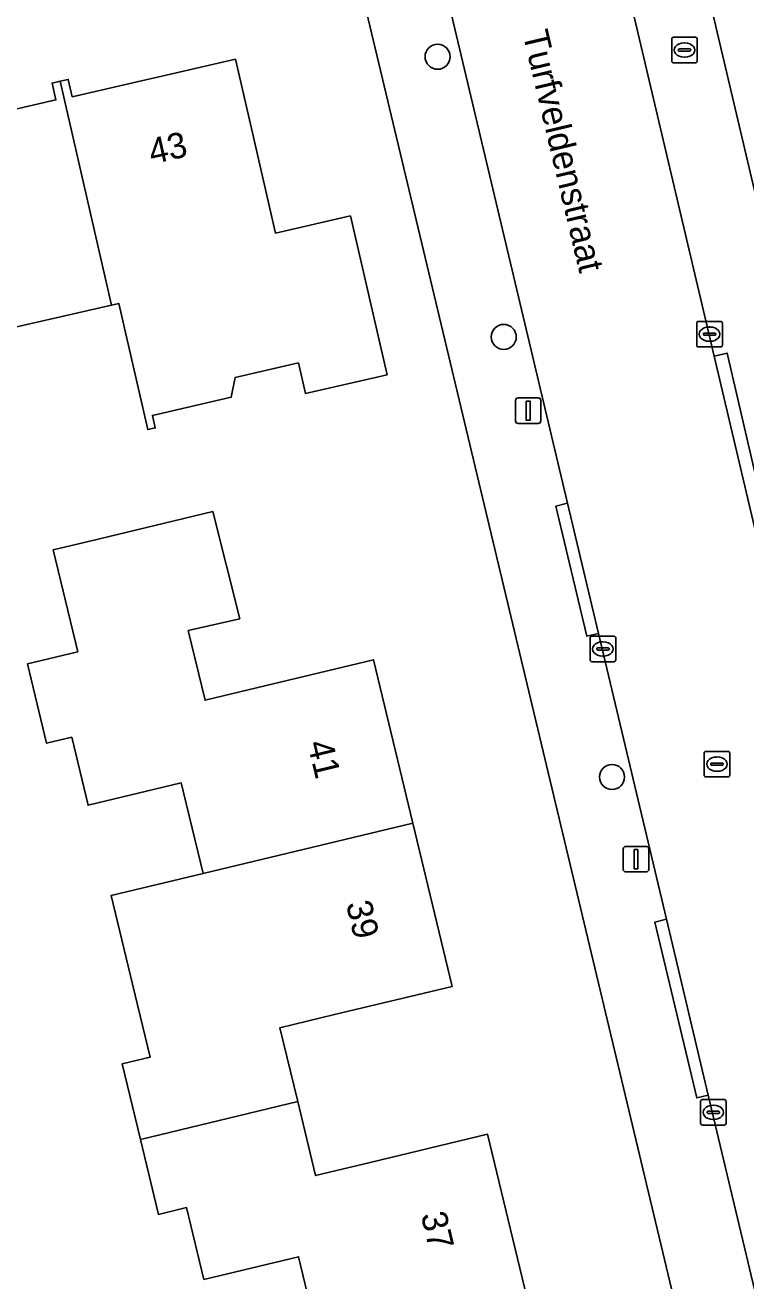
# Model space of a CAD drawing. Extents: x 162026 to 163502, y 387295 to 388169.
# Drawn here: x 163091.75 to 163119.9, y 387654.99 to 387704.08 of the extents above; entities that cross this region are included whole.
import ezdxf

# ---------------------------------------------------------------- set-up
doc = ezdxf.new("R2010")
doc.units = 0
for name, color, linetype in [('IMGEO_Boom', 7, 'Continuous'), ('IMGEO_Brandkraan', 7, 'Continuous'), ('IMGEO_Erf', 7, 'Continuous'), ('IMGEO_Kolk', 7, 'Continuous'), ('IMGEO_Lichtmast', 7, 'Continuous'), ('IMGEO_Openbare_ruimte_label', 7, 'Continuous'), ('IMGEO_Pand', 7, 'Continuous'), ('IMGEO_Pand_nummerreeks', 7, 'Continuous'), ('IMGEO_Rijbaan_lokaal_open', 7, 'Continuous'), ('IMGEO_Rioolput', 7, 'Continuous'), ('IMGEO_Voetpad_open', 7, 'Continuous')]:
    doc.layers.add(name, color=color, linetype=linetype)

msp = doc.modelspace()

# ---------------------------------------------------------------- linework, layer by layer
at = {"layer": 'IMGEO_Boom'}
for centre in [(163107.858, 387702.839), (163110.444, 387691.89), (163114.672, 387674.689)]:
    msp.add_circle(centre, 0.489, dxfattribs=at)
at = {"layer": 'IMGEO_Brandkraan'}
for p, q in [((163117.077, 387703.601), (163117.929, 387703.601)), ((163117.002, 387702.675), (163117.002, 387703.527)), ((163117.261, 387703.095), (163117.261, 387703.107)), ((163117.699, 387703.058), (163117.301, 387703.058)), ((163117.304, 387703.144), (163117.702, 387703.144)), ((163117.49, 387703.381), (163117.515, 387703.381)), ((163117.745, 387703.107), (163117.745, 387703.095)), ((163118.003, 387703.527), (163118.003, 387702.675)), ((163117.929, 387702.601), (163117.077, 387702.601)), ((163117.513, 387702.821), (163117.488, 387702.821))]:
    msp.add_line(p, q, dxfattribs=at)
for points in [[(163117.077, 387703.601), (163117.929, 387703.601)], [(163117.002, 387702.675), (163117.002, 387703.527)], [(163118.003, 387703.527), (163118.003, 387702.675)], [(163117.929, 387702.601), (163117.077, 387702.601)]]:
    msp.add_lwpolyline(points, dxfattribs=at)
for centre, radius, start, end in [((163117.079, 387703.525), 0.0765, 91.552, 178.448), ((163117.079, 387703.525), 0.0765, 91.552, 178.448), ((163117.927, 387703.525), 0.0765, 1.552, 88.448), ((163117.927, 387703.525), 0.0765, 1.552, 88.448), ((163117.301, 387703.104), 0.0403, 85.8775, 175.7526), ((163117.298, 387703.094), 0.0366, 178.938, 274.7102), ((163117.702, 387703.101), 0.043, 264.8664, 352.4533), ((163117.706, 387703.106), 0.0386, 1.7309, 96.639), ((163117.079, 387702.677), 0.0765, 181.552, 268.448), ((163117.079, 387702.677), 0.0765, 181.552, 268.448), ((163117.927, 387702.677), 0.0765, 271.552, 358.448), ((163117.927, 387702.677), 0.0765, 271.552, 358.448)]:
    msp.add_arc(centre, radius, start, end, dxfattribs=at)
for centre, major_axis, ratio, start_param, end_param in [((163117.489, 387703.101), (-0.387, 0.002), 0.722429, 4.712389, 7.853982), ((163117.514, 387703.101), (-0.39, 0.002), 0.717154, 1.570796, 4.712389)]:
    msp.add_ellipse(centre, major_axis=major_axis, ratio=ratio, start_param=start_param, end_param=end_param, dxfattribs=at)
at = {"layer": 'IMGEO_Erf'}
for points in [[(163161.831, 387763.991), (163116.279, 387753.187), (163117.024, 387750), (163123.323, 387723.073), (163114.741, 387720.947), (163132.768, 387644.387)], [(163119.445, 387644.426), (163105.006, 387704.916)], [(163087.32, 387699.859), (163092.949, 387701.152), (163092.798, 387701.81), (163093.115, 387701.882), (163093.432, 387701.955), (163093.589, 387701.274), (163099.971, 387702.74), (163100.591, 387700.041), (163101.532, 387695.947), (163104.456, 387696.619), (163105.884, 387690.412), (163102.698, 387689.68), (163102.425, 387690.87), (163099.951, 387690.303), (163099.8, 387689.529), (163096.72, 387688.821), (163096.831, 387688.333), (163096.538, 387688.265), (163095.405, 387693.199), (163095.126, 387693.135), (163089.18, 387691.769)], [(163103.275, 387652.418), (163102.428, 387655.941), (163098.729, 387655.052), (163098.054, 387657.859), (163096.957, 387657.595), (163096.254, 387660.522), (163095.543, 387663.479), (163096.633, 387663.741), (163095.948, 387666.591), (163095.115, 387670.059), (163098.697, 387670.92), (163097.846, 387674.46), (163094.208, 387673.586), (163093.57, 387676.242), (163092.583, 387676.005), (163091.837, 387679.11), (163093.803, 387679.583), (163092.846, 387683.564), (163094.222, 387683.895), (163099.083, 387685.063), (163100.134, 387680.874), (163098.122, 387680.409), (163098.776, 387677.691), (163100.787, 387678.175), (163105.354, 387679.273), (163106.889, 387672.89), (163108.423, 387666.507), (163103.83, 387665.403), (163101.7, 387664.891), (163102.395, 387662), (163103.09, 387659.112), (163105.219, 387659.624), (163109.814, 387660.728), (163111.346, 387654.358)]]:
    msp.add_lwpolyline(points, dxfattribs=at)
at = {"layer": 'IMGEO_Kolk'}
for p, q in [((163117.98, 387691.571), (163117.98, 387692.423)), ((163118.055, 387692.497), (163118.907, 387692.497)), ((163118.468, 387692.277), (163118.493, 387692.277)), ((163118.981, 387692.423), (163118.981, 387691.571)), ((163118.239, 387691.991), (163118.239, 387692.003)), ((163118.677, 387691.954), (163118.279, 387691.954)), ((163118.282, 387692.04), (163118.68, 387692.04)), ((163118.723, 387692.003), (163118.723, 387691.991)), ((163118.907, 387691.497), (163118.055, 387691.497)), ((163118.491, 387691.717), (163118.466, 387691.717)), ((163113.815, 387679.269), (163113.815, 387680.121)), ((163113.89, 387680.195), (163114.742, 387680.195)), ((163114.303, 387679.975), (163114.328, 387679.975)), ((163114.816, 387680.121), (163114.816, 387679.269)), ((163114.074, 387679.689), (163114.074, 387679.701)), ((163114.512, 387679.652), (163114.114, 387679.652)), ((163114.117, 387679.738), (163114.515, 387679.738)), ((163114.558, 387679.701), (163114.558, 387679.689)), ((163114.742, 387679.195), (163113.89, 387679.195)), ((163114.326, 387679.415), (163114.301, 387679.415)), ((163118.128, 387661.157), (163118.128, 387662.009)), ((163118.203, 387662.083), (163119.055, 387662.083)), ((163118.616, 387661.863), (163118.641, 387661.863)), ((163119.129, 387662.009), (163119.129, 387661.157)), ((163118.387, 387661.577), (163118.387, 387661.589)), ((163118.825, 387661.54), (163118.427, 387661.54)), ((163118.43, 387661.626), (163118.828, 387661.626)), ((163118.871, 387661.589), (163118.871, 387661.577)), ((163119.055, 387661.083), (163118.203, 387661.083)), ((163118.639, 387661.303), (163118.614, 387661.303))]:
    msp.add_line(p, q, dxfattribs=at)
for points in [[(163117.98, 387691.571), (163117.98, 387692.423)], [(163118.055, 387692.497), (163118.907, 387692.497)], [(163118.981, 387692.423), (163118.981, 387691.571)], [(163118.907, 387691.497), (163118.055, 387691.497)], [(163113.815, 387679.269), (163113.815, 387680.121)], [(163113.89, 387680.195), (163114.742, 387680.195)], [(163114.816, 387680.121), (163114.816, 387679.269)], [(163114.742, 387679.195), (163113.89, 387679.195)], [(163118.128, 387661.157), (163118.128, 387662.009)], [(163118.203, 387662.083), (163119.055, 387662.083)], [(163119.129, 387662.009), (163119.129, 387661.157)], [(163119.055, 387661.083), (163118.203, 387661.083)]]:
    msp.add_lwpolyline(points, dxfattribs=at)
for centre, radius, start, end in [((163118.057, 387692.421), 0.0765, 91.552, 178.448), ((163118.057, 387692.421), 0.0765, 91.552, 178.448), ((163118.905, 387692.421), 0.0765, 1.552, 88.448), ((163118.905, 387692.421), 0.0765, 1.552, 88.448), ((163118.279, 387692), 0.0403, 85.8775, 175.7526), ((163118.276, 387691.99), 0.0366, 178.938, 274.7102), ((163118.68, 387691.997), 0.043, 264.8664, 352.4533), ((163118.684, 387692.002), 0.0386, 1.7309, 96.639), ((163118.057, 387691.573), 0.0765, 181.552, 268.448), ((163118.057, 387691.573), 0.0765, 181.552, 268.448), ((163118.905, 387691.573), 0.0765, 271.552, 358.448), ((163118.905, 387691.573), 0.0765, 271.552, 358.448), ((163113.892, 387680.119), 0.0765, 91.552, 178.448), ((163113.892, 387680.119), 0.0765, 91.552, 178.448), ((163114.74, 387680.119), 0.0765, 1.552, 88.448), ((163114.74, 387680.119), 0.0765, 1.552, 88.448), ((163114.114, 387679.698), 0.0403, 85.8775, 175.7526), ((163114.111, 387679.688), 0.0366, 178.938, 274.7102), ((163114.515, 387679.695), 0.043, 264.8664, 352.4533), ((163114.519, 387679.7), 0.0386, 1.7309, 96.639), ((163113.892, 387679.271), 0.0765, 181.552, 268.448), ((163113.892, 387679.271), 0.0765, 181.552, 268.448), ((163114.74, 387679.271), 0.0765, 271.552, 358.448), ((163114.74, 387679.271), 0.0765, 271.552, 358.448), ((163118.205, 387662.007), 0.0765, 91.552, 178.448), ((163118.205, 387662.007), 0.0765, 91.552, 178.448), ((163119.053, 387662.007), 0.0765, 1.552, 88.448), ((163119.053, 387662.007), 0.0765, 1.552, 88.448), ((163118.427, 387661.586), 0.0403, 85.8775, 175.7526), ((163118.424, 387661.576), 0.0366, 178.938, 274.7102), ((163118.828, 387661.583), 0.043, 264.8664, 352.4533), ((163118.832, 387661.588), 0.0386, 1.7309, 96.639), ((163118.205, 387661.159), 0.0765, 181.552, 268.448), ((163118.205, 387661.159), 0.0765, 181.552, 268.448), ((163119.053, 387661.159), 0.0765, 271.552, 358.448), ((163119.053, 387661.159), 0.0765, 271.552, 358.448)]:
    msp.add_arc(centre, radius, start, end, dxfattribs=at)
for centre, major_axis, ratio, start_param, end_param in [((163118.467, 387691.997), (-0.387, 0.002), 0.722429, 4.712389, 7.853982), ((163118.492, 387691.997), (-0.39, 0.002), 0.717154, 1.570796, 4.712389), ((163114.302, 387679.695), (-0.387, 0.002), 0.722429, 4.712389, 7.853982), ((163114.327, 387679.695), (-0.39, 0.002), 0.717154, 1.570796, 4.712389), ((163118.615, 387661.583), (-0.387, 0.002), 0.722429, 4.712389, 7.853982), ((163118.64, 387661.583), (-0.39, 0.002), 0.717154, 1.570796, 4.712389)]:
    msp.add_ellipse(centre, major_axis=major_axis, ratio=ratio, start_param=start_param, end_param=end_param, dxfattribs=at)
at = {"layer": 'IMGEO_Lichtmast'}
for p, q in [((163110.901, 387688.607), (163110.901, 387689.407)), ((163110.901, 387689.407), (163110.901, 387688.607)), ((163111.001, 387689.507), (163111.791, 387689.507)), ((163111.791, 387689.507), (163111.001, 387689.507)), ((163111.891, 387689.407), (163111.891, 387688.607)), ((163111.891, 387688.607), (163111.891, 387689.407)), ((163111.791, 387688.507), (163111.001, 387688.507)), ((163111.001, 387688.507), (163111.791, 387688.507)), ((163115.113, 387671.079), (163115.113, 387671.879)), ((163115.113, 387671.879), (163115.113, 387671.079)), ((163115.213, 387671.979), (163116.003, 387671.979)), ((163116.003, 387671.979), (163115.213, 387671.979)), ((163116.103, 387671.879), (163116.103, 387671.079)), ((163116.103, 387671.079), (163116.103, 387671.879)), ((163116.003, 387670.979), (163115.213, 387670.979)), ((163115.213, 387670.979), (163116.003, 387670.979))]:
    msp.add_line(p, q, dxfattribs=at)
for points in [[(163111.321, 387689.382), (163111.471, 387689.382), (163111.471, 387688.632), (163111.321, 387688.632), (163111.321, 387689.382)], [(163115.533, 387671.854), (163115.683, 387671.854), (163115.683, 387671.104), (163115.533, 387671.104), (163115.533, 387671.854)]]:
    msp.add_lwpolyline(points, dxfattribs=at)
for centre, start, end in [((163111.001, 387689.407), 90, 180), ((163111.001, 387689.407), 90, 180), ((163111.791, 387689.407), 0, 90), ((163111.791, 387689.407), 360, 90), ((163111.001, 387688.607), 180, 270), ((163111.001, 387688.607), 180, 270), ((163111.791, 387688.607), 270, 0), ((163111.791, 387688.607), 270, 0), ((163115.213, 387671.879), 90, 180), ((163115.213, 387671.879), 90, 180), ((163116.003, 387671.879), 0, 90), ((163116.003, 387671.879), 360, 90), ((163115.213, 387671.079), 180, 270), ((163115.213, 387671.079), 180, 270), ((163116.003, 387671.079), 270, 0), ((163116.003, 387671.079), 270, 0)]:
    msp.add_arc(centre, 0.1, start, end, dxfattribs=at)
at = {"layer": 'IMGEO_Pand'}
for points in [[(163095.126, 387693.135), (163095.405, 387693.199), (163096.538, 387688.265), (163096.831, 387688.333), (163096.72, 387688.821), (163099.8, 387689.529), (163099.951, 387690.303), (163102.425, 387690.87), (163102.698, 387689.68), (163105.884, 387690.412), (163104.456, 387696.619), (163101.532, 387695.947), (163100.591, 387700.041), (163099.971, 387702.74), (163093.589, 387701.274), (163093.432, 387701.955), (163093.115, 387701.882)], [(163089.18, 387691.769), (163095.126, 387693.135), (163093.115, 387701.882), (163092.798, 387701.81), (163092.949, 387701.152), (163087.32, 387699.859)], [(163098.697, 387670.92), (163106.889, 387672.89), (163105.354, 387679.273), (163100.787, 387678.175), (163098.776, 387677.691), (163098.122, 387680.409), (163100.134, 387680.874), (163099.083, 387685.063), (163094.222, 387683.895), (163092.846, 387683.564), (163093.803, 387679.583), (163091.837, 387679.11), (163092.583, 387676.005), (163093.57, 387676.242), (163094.208, 387673.586), (163097.846, 387674.46)], [(163095.948, 387666.591), (163096.633, 387663.741), (163095.543, 387663.479), (163096.254, 387660.522), (163102.395, 387662), (163101.7, 387664.891), (163103.83, 387665.403), (163108.423, 387666.507), (163106.889, 387672.89), (163098.697, 387670.92), (163095.115, 387670.059)], [(163111.346, 387654.358), (163109.814, 387660.728), (163105.219, 387659.624), (163103.09, 387659.112), (163102.395, 387662), (163096.254, 387660.522), (163096.957, 387657.595), (163098.054, 387657.859), (163098.729, 387655.052), (163102.428, 387655.941), (163103.275, 387652.418)]]:
    msp.add_lwpolyline(points, close=True, dxfattribs=at)
at = {"layer": 'IMGEO_Rijbaan_lokaal_open'}
for points in [[(163126.89, 387656.199), (163125.571, 387661.801), (163120.236, 387684.457), (163118.662, 387691.139), (163111.868, 387719.994), (163101.396, 387717.589)], [(163108.1, 387705.753), (163112.938, 387685.389), (163114.146, 387680.303), (163116.8, 387669.133), (163118.433, 387662.259), (163122.263, 387646.135)]]:
    msp.add_lwpolyline(points, dxfattribs=at)
at = {"layer": 'IMGEO_Rioolput'}
for p, q in [((163118.27, 387674.765), (163118.27, 387675.617)), ((163118.345, 387675.691), (163119.197, 387675.691)), ((163119.271, 387675.617), (163119.271, 387674.765)), ((163118.529, 387675.185), (163118.529, 387675.197)), ((163118.967, 387675.148), (163118.569, 387675.148)), ((163118.572, 387675.234), (163118.97, 387675.234)), ((163118.758, 387675.471), (163118.783, 387675.471)), ((163119.013, 387675.197), (163119.013, 387675.185)), ((163119.197, 387674.691), (163118.345, 387674.691)), ((163118.781, 387674.911), (163118.756, 387674.911))]:
    msp.add_line(p, q, dxfattribs=at)
for points in [[(163118.27, 387674.765), (163118.27, 387675.617)], [(163118.345, 387675.691), (163119.197, 387675.691)], [(163119.271, 387675.617), (163119.271, 387674.765)], [(163119.197, 387674.691), (163118.345, 387674.691)]]:
    msp.add_lwpolyline(points, dxfattribs=at)
for centre, radius, start, end in [((163118.347, 387675.615), 0.0765, 91.552, 178.448), ((163118.347, 387675.615), 0.0765, 91.552, 178.448), ((163119.195, 387675.615), 0.0765, 1.552, 88.448), ((163119.195, 387675.615), 0.0765, 1.552, 88.448), ((163118.569, 387675.194), 0.0403, 85.8775, 175.7526), ((163118.566, 387675.184), 0.0366, 178.938, 274.7102), ((163118.97, 387675.191), 0.043, 264.8664, 352.4533), ((163118.974, 387675.196), 0.0386, 1.7309, 96.639), ((163118.347, 387674.767), 0.0765, 181.552, 268.448), ((163118.347, 387674.767), 0.0765, 181.552, 268.448), ((163119.195, 387674.767), 0.0765, 271.552, 358.448), ((163119.195, 387674.767), 0.0765, 271.552, 358.448)]:
    msp.add_arc(centre, radius, start, end, dxfattribs=at)
for centre, major_axis, ratio, start_param, end_param in [((163118.757, 387675.191), (-0.387, 0.002), 0.722429, 4.712389, 7.853982), ((163118.782, 387675.191), (-0.39, 0.002), 0.717154, 1.570796, 4.712389)]:
    msp.add_ellipse(centre, major_axis=major_axis, ratio=ratio, start_param=start_param, end_param=end_param, dxfattribs=at)
at = {"layer": 'IMGEO_Voetpad_open'}
for points in [[(163129.668, 387643.672), (163132.768, 387644.387), (163114.741, 387720.947)], [(163111.868, 387719.994), (163118.662, 387691.139), (163119.165, 387691.257), (163120.717, 387684.57), (163120.236, 387684.457), (163125.571, 387661.801), (163126.039, 387661.913), (163127.364, 387656.312), (163126.89, 387656.199), (163129.37, 387645.666)], [(163118.433, 387662.259), (163117.984, 387662.147), (163116.35, 387669.02), (163116.8, 387669.133), (163114.146, 387680.303), (163113.685, 387680.189), (163112.472, 387685.274), (163112.938, 387685.389), (163108.1, 387705.753)], [(163105.006, 387704.916), (163119.445, 387644.426)], [(163122.263, 387646.135), (163118.433, 387662.259)]]:
    msp.add_lwpolyline(points, dxfattribs=at)
for points in [[(163118.662, 387691.139), (163120.236, 387684.457), (163120.717, 387684.57), (163119.165, 387691.257)], [(163112.938, 387685.389), (163112.472, 387685.274), (163113.685, 387680.189), (163114.146, 387680.303)], [(163116.8, 387669.133), (163116.35, 387669.02), (163117.984, 387662.147), (163118.433, 387662.259)]]:
    msp.add_lwpolyline(points, close=True, dxfattribs=at)

# ---------------------------------------------------------------- texts
at = {"layer": 'IMGEO_Openbare_ruimte_label'}
msp.add_text('Turfveldenstraat', height=1, rotation=283.3553, dxfattribs=at).set_placement((163111.174, 387703.75))
at = {"layer": 'IMGEO_Pand_nummerreeks'}
for s, rotation, p in [('43', 12.8663, (163096.698, 387698.628)), ('41', 283.5176, (163102.766, 387676.008)), ('39', 283.5176, (163104.273, 387669.735)), ('37', 283.5189, (163107.197, 387657.578))]:
    msp.add_text(s, height=1, rotation=rotation, dxfattribs=at).set_placement(p)

doc.saveas('drawing.dxf')
